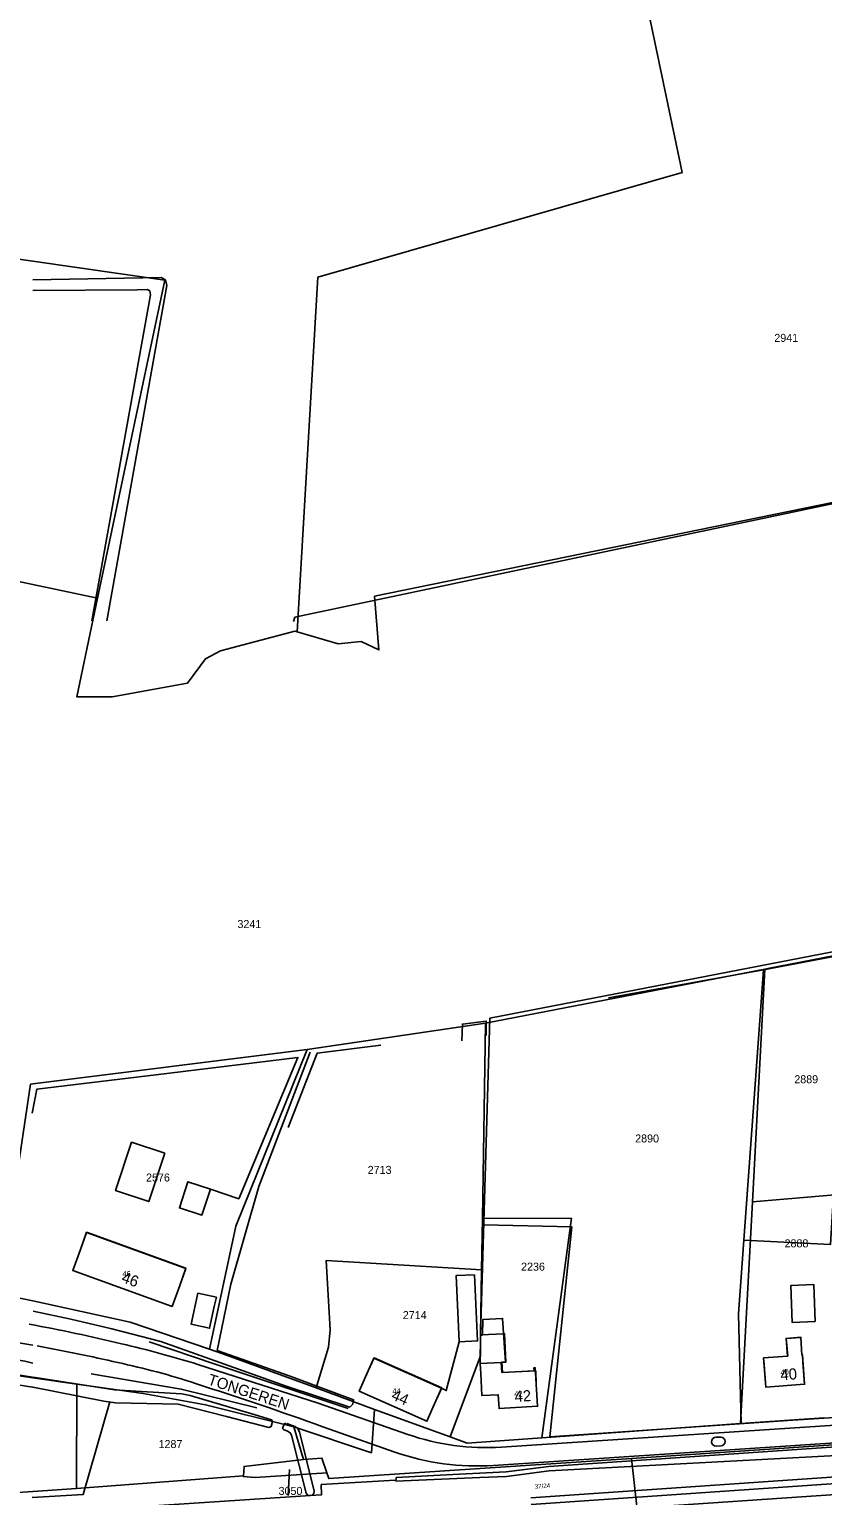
# Model space of a CAD drawing. Extents: x 148816 to 151297, y 399515 to 402500.
# Drawn here: x 148999.2 to 149177.6, y 400053.3 to 400383 of the extents above; entities that cross this region are included whole.
import ezdxf

# ---------------------------------------------------------------- set-up
doc = ezdxf.new("R2010")
doc.units = 0
for name, color, linetype in [('B01 Hoofdgebouw  [D] Norm', 7, 'Continuous'), ('B01 Hoofdgebouw  [T] Norm', 7, 'Continuous'), ('B01 hoofgebouw', 7, 'Continuous'), ('B02 Bijgebouw  [D] Norm', 7, 'Continuous'), ('B02 Bijgebouw  [T] Norm', 7, 'Continuous'), ('B07 Tussenmuur  [D] Norm', 7, 'Continuous'), ('G01 perceelsgrens', 7, 'Continuous'), ('Q01 Spoorrail  [D] Norm', 7, 'Continuous'), ('Q05 Bomenrij  [D] Gem', 7, 'Continuous'), ('T01 Muur  [D] Gem', 7, 'Continuous'), ('T04 Haag heg  [D] Gem', 7, 'Continuous'), ('T09 Insteek water  [D] Norm', 7, 'Continuous'), ('T09 Insteek water  [T] Norm', 7, 'Continuous'), ('V00 Kant verharding algemeen  [T] Norm', 7, 'Continuous'), ('Z01 perceelnummer', 7, 'Continuous'), ('Z02 huisnummer', 7, 'Continuous'), ('Z02 Huisnummer  [Tekst] Norm', 7, 'Continuous'), ('Z06 straatnaam', 7, 'Continuous'), ('Z19 Overige Tekst  [Tekst] Gem', 7, 'Continuous')]:
    doc.layers.add(name, color=color, linetype=linetype)

msp = doc.modelspace()

# ---------------------------------------------------------------- linework, layer by layer
at = {"layer": 'B01 Hoofdgebouw  [D] Norm'}
for p, q in [((149012.08, 400112.56), (149010.67, 400108.68)), ((149012.08, 400112.56), (149034.42, 400104.45)), ((149034.42, 400104.45), (149033.01, 400100.57)), ((149076.68, 400084.22), (149075.41, 400081.37)), ((149091.88, 400077.47), (149076.68, 400084.22)), ((149105.32, 400083.28), (149100.59, 400083.04)), ((149100.59, 400083.04), (149100.7, 400080.81)), ((149105.43, 400080.98), (149105.32, 400083.28)), ((149113.08, 400081.37), (149105.43, 400080.98)), ((149113.08, 400081.37), (149113.17, 400078.42)), ((149091.88, 400077.47), (149090.61, 400074.62))]:
    msp.add_line(p, q, dxfattribs=at)
at = {"layer": 'B01 Hoofdgebouw  [T] Norm'}
for p, q in [((149010.67, 400108.68), (149008.96, 400103.98)), ((149008.96, 400103.98), (149031.3, 400095.87)), ((149031.3, 400095.87), (149033.01, 400100.57)), ((149036.66, 400096.77), (149035.57, 400091.89)), ((149039.71, 400090.97), (149040.79, 400095.85)), ((149035.57, 400091.89), (149039.71, 400090.97)), ((149075.41, 400081.37), (149073.38, 400076.8)), ((149100.7, 400080.81), (149100.96, 400075.82)), ((149073.38, 400076.8), (149088.58, 400070.05)), ((149113.49, 400073.43), (149113.17, 400078.42)), ((149088.58, 400070.05), (149090.61, 400074.62)), ((149100.96, 400075.82), (149104.64, 400076.01)), ((149104.64, 400076.01), (149104.83, 400072.88)), ((149104.83, 400072.88), (149113.49, 400073.43))]:
    msp.add_line(p, q, dxfattribs=at)
msp.add_lwpolyline([(149164.77, 400077.73), (149164.3, 400084.3), (149169.71, 400084.7), (149169.34, 400088.67), (149172.63, 400088.97), (149172.92, 400084.94), (149173.04, 400084.95), (149173.51, 400078.37), (149164.77, 400077.73)], dxfattribs=at)
at = {"layer": 'B01 hoofgebouw'}
for points in [[(149010.67, 400108.68), (149012.05, 400112.47), (149034.39, 400104.36), (149033.01, 400100.57)], [(149010.67, 400108.68), (149008.96, 400103.98), (149031.3, 400095.87), (149033.01, 400100.57)], [(149036.66, 400096.77), (149035.57, 400091.89), (149039.71, 400090.97), (149040.79, 400095.85)], [(149100.7, 400080.81), (149100.59, 400082.92), (149100.65, 400089.47), (149106.05, 400089.74), (149106.37, 400083.38), (149105.44, 400083.33), (149105.56, 400081.03), (149112.7, 400081.39), (149112.66, 400082.09), (149112.93, 400082.1), (149113.17, 400078.42)], [(149173.15, 400083.36), (149173.04, 400084.95), (149172.92, 400084.94), (149172.63, 400088.91), (149169.34, 400088.67), (149169.63, 400084.69), (149164.3, 400084.3), (149164.41, 400082.72)], [(149075.41, 400081.37), (149076.71, 400084.29), (149091.91, 400077.54), (149090.61, 400074.62)], [(149164.41, 400082.72), (149164.77, 400077.73), (149173.51, 400078.37), (149173.15, 400083.36)], [(149075.41, 400081.37), (149073.38, 400076.8), (149088.58, 400070.05), (149090.61, 400074.62)], [(149100.7, 400080.81), (149100.96, 400075.82), (149104.64, 400076.01), (149104.83, 400072.88), (149113.49, 400073.43), (149113.17, 400078.42)]]:
    msp.add_lwpolyline(points, dxfattribs=at)
at = {"layer": 'B02 Bijgebouw  [D] Norm'}
for p, q in [((149037.12, 400098.87), (149036.65, 400096.77)), ((149037.12, 400098.87), (149041.26, 400097.95)), ((149041.26, 400097.95), (149040.79, 400095.85))]:
    msp.add_line(p, q, dxfattribs=at)
for points in [[(149096.47, 400155.62), (149096.59, 400159.35), (149101.95, 400160.04), (149101.9, 400156.82)], [(149105.32, 400083.28), (149106.28, 400083.32), (149105.61, 400093.16), (149101.14, 400092.9), (149101.07, 400089.42), (149100.67, 400089.4), (149100.59, 400083.04)]]:
    msp.add_lwpolyline(points, dxfattribs=at)
for points in [[(149029.69, 400130.3), (149026.06, 400119.43), (149018.58, 400121.92), (149022.2, 400132.8)], [(149039.93, 400122.27), (149038.02, 400116.39), (149032.95, 400118.03), (149034.86, 400123.91)], [(149099.31, 400102.99), (149099.98, 400088.11), (149095.82, 400087.92), (149095.14, 400102.8)]]:
    msp.add_lwpolyline(points, close=True, dxfattribs=at)
at = {"layer": 'B02 Bijgebouw  [T] Norm'}
msp.add_lwpolyline([(149175.89, 400092.47), (149175.6, 400100.77), (149170.43, 400100.59), (149170.71, 400092.29), (149175.89, 400092.47)], dxfattribs=at)
at = {"layer": 'B07 Tussenmuur  [D] Norm'}
for p, q in [((149154.69, 400066.48), (149153.61, 400066.44)), ((149154.69, 400066.48), (149153.61, 400066.44)), ((149154.73, 400064.5), (149153.61, 400064.44)), ((149154.73, 400064.5), (149153.61, 400064.44))]:
    msp.add_line(p, q, dxfattribs=at)
for centre, radius, start, end in [((149153.61, 400065.44), 1, 90.0163, 269.9837), ((149153.61, 400065.44), 1, 90.0163, 269.9837), ((149154.64, 400065.49), 0.992, 275.0052, 87.2516), ((149154.64, 400065.49), 0.992, 275.0052, 87.2516)]:
    msp.add_arc(centre, radius, start, end, dxfattribs=at)
at = {"layer": 'G01 perceelsgrens'}
for points in [[(149059.4, 400247.54), (149064.08, 400327.27), (149146, 400350.87), (149136.54, 400395.98)], [(148989.86, 400332.36), (149000, 400330.91)], [(149000, 400330.91), (149029.68, 400326.65), (149014.54, 400255.12)], [(149076.82, 400255.6), (149186.38, 400278.02)], [(148929.83, 400222.15), (148963.68, 400221), (148970.11, 400264.48), (149000, 400258.18)], [(149000, 400258.18), (149014.54, 400255.12)], [(149059.4, 400247.54), (149058.91, 400247.69), (149042.21, 400243.25), (149038.8, 400241.51), (149034.76, 400236.01), (149017.79, 400232.94), (149009.85, 400232.95), (149014.54, 400255.12)], [(149059.4, 400247.54), (149068.65, 400244.84), (149073.84, 400245.35), (149077.81, 400243.47), (149076.82, 400255.6)], [(149164.59, 400171.73), (149165.27, 400171.86), (149184.93, 400175.67)], [(149101.74, 400159.55), (149164.59, 400171.73)], [(149161.76, 400119.39), (149164.59, 400171.73)], [(149061.66, 400153.61), (149101.74, 400159.55)], [(149101.06, 400115.62), (149101.74, 400159.55)], [(149000, 400145.93), (149061.66, 400153.61)], [(149039.68, 400086.23), (149045.66, 400113.89), (149061.66, 400153.61)], [(148992.37, 400098.51), (148999.47, 400145.87), (149000, 400145.93)], [(149159.07, 400069.51), (149161.76, 400119.39)], [(149161.76, 400119.39), (149181.22, 400121.02)], [(149100.88, 400104.1), (149101.06, 400115.62)], [(149101.06, 400115.62), (149121.11, 400115.68)], [(149114.46, 400066.33), (149121.11, 400115.68)], [(149063.66, 400077.54), (149066.45, 400086.73), (149066.81, 400090.59), (149065.93, 400106.16), (149100.88, 400104.1)], [(149100.65, 400089.47), (149100.88, 400104.1)], [(148992.37, 400098.51), (148995.3, 400098.12), (149000, 400097.1)], [(149000, 400097.1), (149021.86, 400092.33), (149039.68, 400086.23)], [(148940.34, 400090.58), (148941.69, 400090.63), (148963.51, 400089.96), (148984.3, 400088.02), (148984.81, 400082.04), (149000, 400079.84)], [(149093.83, 400066.52), (149100.61, 400084.79), (149100.65, 400089.47)], [(149039.68, 400086.23), (149042.68, 400085.21), (149063.66, 400077.54)], [(149000, 400079.84), (149009.91, 400078.41)], [(149009.78, 400054.96), (149009.91, 400078.41)], [(149009.91, 400078.41), (149024.82, 400076.26), (149038.83, 400073.71), (149058.69, 400068.78)], [(149063.66, 400077.54), (149076.84, 400072.72)], [(149134.62, 400061.65), (149206.52, 400066.52), (149335.42, 400075.13), (149370.7, 400075.72), (149405.93, 400074.91), (149434.14, 400073.21), (149462.22, 400070.63), (149506.14, 400065.44), (149531.96, 400061.45), (149557.59, 400056.16), (149609.02, 400042.67), (149626.93, 400037.04), (149646.73, 400030.71), (149669.32, 400022.39), (149727.34, 400000)], [(149058.69, 400068.78), (149076.1, 400062.97), (149076.84, 400072.72)], [(149076.84, 400072.72), (149093.83, 400066.52)], [(149159.07, 400069.51), (149177.82, 400070.85)], [(149058.69, 400068.78), (149060.84, 400061.43)], [(149093.83, 400066.52), (149097.63, 400065.13), (149114.46, 400066.33)], [(149114.46, 400066.33), (149159.07, 400069.51)], [(149047.32, 400057.75), (149047.5, 400059.89), (149060.84, 400061.43)], [(149060.84, 400061.43), (149065, 400061.75), (149066.1, 400058.47)], [(149066.1, 400058.47), (149066.54, 400057.15), (149134.62, 400061.65)], [(149134.62, 400061.65), (149136.89, 400040.82)], [(149009.78, 400054.96), (149011.75, 400055.09), (149047.32, 400057.75)], [(149066.1, 400058.47), (149049.97, 400057.43), (149047.31, 400057.6), (149047.32, 400057.75)], [(148955.67, 400051.25), (149000, 400054.29)], [(149000, 400054.29), (149009.78, 400054.96)]]:
    msp.add_lwpolyline(points, dxfattribs=at)
at = {"layer": 'Q01 Spoorrail  [D] Norm'}
for p, q in [((149244.15, 400061.92), (149111.93, 400052.84)), ((149244.25, 400060.42), (149112.03, 400051.34)), ((149112.13, 400048.95), (149244.3, 400057.93))]:
    msp.add_line(p, q, dxfattribs=at)
at = {"layer": 'Q05 Bomenrij  [D] Gem'}
for points in [[(149026.12, 400087.89), (149041.23, 400082.83), (149070.92, 400072.89)], [(149013.08, 400080.73), (149033.34, 400077.27), (149050.38, 400073.07)]]:
    msp.add_lwpolyline(points, dxfattribs=at)
msp.add_arc((148899.23, 399639.61), 454.81, 77.1998, 79.0791, dxfattribs=at)
at = {"layer": 'T01 Muur  [D] Gem'}
msp.add_lwpolyline([(149095.82, 400087.92), (149092.93, 400076.94), (149091.88, 400077.47)], dxfattribs=at)
at = {"layer": 'T04 Haag heg  [D] Gem'}
for p, q in [((149183.26, 400277.11), (149058.92, 400250.85)), ((149058.92, 400250.85), (149058.57, 400249.84))]:
    msp.add_line(p, q, dxfattribs=at)
for points in [[(149100.67, 400089.4), (149102.76, 400160.72), (149184.45, 400176.47), (149213.34, 400181.54), (149230.37, 400184.9), (149230.4, 400207.75), (149274.22, 400217.61)], [(149101.35, 400114.18), (149121.21, 400113.74), (149116.22, 400066.53), (149170.86, 400070.33), (149223.51, 400073.67), (149227.15, 400093.05), (149231.22, 400117.66), (149242.02, 400185.6), (149222.5, 400181.52), (149213.57, 400179.71), (149203.75, 400086.74), (149202.9, 400072.46)], [(149164.24, 400171.58), (149183.21, 400175.15), (149179.33, 400109.76), (149159.83, 400110.73)], [(149164.24, 400171.58), (149129.44, 400165.23)], [(149164.24, 400171.58), (149159.83, 400110.8), (149158.65, 400094.22), (149159.28, 400069.54)], [(149078.24, 400154.59), (149063.89, 400152.78), (149057.43, 400136.11)], [(148999.87, 400139.33), (149000.86, 400144.71), (149027.67, 400147.98), (149059.58, 400151.86), (149046.3, 400120.09), (149039.93, 400122.27)], [(148999.82, 400052.92), (149011.27, 400053.56), (149017.32, 400074.39)], [(149081.42, 400056.79), (149064.82, 400055.81), (149064.92, 400053.53), (149062.43, 400053.37), (148999.93, 400049.21)]]:
    msp.add_lwpolyline(points, dxfattribs=at)
at = {"layer": 'T09 Insteek water  [D] Norm'}
for p, q in [((148984.12, 400080.23), (148999.94, 400077.72)), ((148985.35, 400082.22), (148999.9, 400079.99))]:
    msp.add_line(p, q, dxfattribs=at)
msp.add_lwpolyline([(149062.37, 400153.03), (149050.82, 400122.84), (149044.52, 400100.87), (149041.46, 400085.95)], dxfattribs=at)
at = {"layer": 'T09 Insteek water  [T] Norm'}
for p, q in [((149030.13, 400325.43), (149016.64, 400250)), ((149327.08, 400074.18), (149115.98, 400059.9)), ((149327.35, 400070.19), (149116.11, 400058.91)), ((149081.6, 400056.58), (149081.65, 400057.43))]:
    msp.add_line(p, q, dxfattribs=at)
for points in [[(149000, 400326.73), (149028.81, 400327.24), (149029.83, 400326.69), (149030.13, 400325.43)], [(149013.28, 400250), (149026.42, 400323.36), (149026.33, 400324.22), (149025.7, 400324.52), (149023.43, 400324.49), (149000, 400324.27)], [(149041.46, 400085.95), (149057.59, 400080.28), (149072.11, 400074.87), (149071.96, 400073.9), (149071.23, 400073.24), (149056.98, 400077.97), (149040.95, 400083.64), (149028.74, 400087.97), (149017.77, 400090.83), (149008.52, 400093.02), (149000.04, 400094.79)], [(149000.1, 400079.95), (149018.34, 400077.13), (149024.43, 400076.73), (149033.52, 400076.2), (149035.4, 400075.82), (149044.19, 400073.22), (149050.74, 400071.3), (149053.66, 400070.39), (149053.89, 400070.01), (149053.58, 400068.89), (149053.03, 400068.66), (149043.5, 400071.11), (149032.63, 400073.92), (149018.54, 400074.21), (149015.98, 400074.54), (149010.26, 400075.68), (149000.01, 400077.7)], [(149057.11, 400069.55), (149058.89, 400068.89), (149059.5, 400068.49), (149059.91, 400067.68), (149063.22, 400054.31), (149063.17, 400053.78), (149062.84, 400053.45), (149062.28, 400053.37), (149061.77, 400053.4), (149061.44, 400053.88), (149058.13, 400066.92), (149057.85, 400067.47), (149057.27, 400067.8), (149056.35, 400068.18), (149056.15, 400068.41), (149056.53, 400069.45), (149056.96, 400069.65)], [(149115.98, 400059.9), (149106.38, 400058.66), (149094.45, 400058.09), (149081.65, 400057.43)], [(149116.11, 400058.91), (149106.47, 400057.66), (149100.51, 400057.38), (149081.6, 400056.58)]]:
    msp.add_lwpolyline(points, dxfattribs=at)
at = {"layer": 'V00 Kant verharding algemeen  [T] Norm'}
for p, q in [((149064.12, 400074.11), (149037.08, 400082.83)), ((149339.73, 400079.69), (149105.33, 400064.23)), ((149084.31, 400067.08), (149064.12, 400074.11)), ((149339.98, 400075.69), (149103.55, 400060.11)), ((149065.19, 400068.83), (149066.46, 400068.34)), ((149081.36, 400063.13), (149066.46, 400068.34))]:
    msp.add_line(p, q, dxfattribs=at)
for centre, radius, start, end in [((148916.81, 399630.04), 464.62, 79.6856, 82.4384), ((148925.56, 399695.03), 403.62, 76.4774, 79.4879), ((148935.88, 399724.83), 367.94, 76.9288, 79.8146), ((148967.12, 399857.87), 235.59, 72.7241, 77.043), ((148985.69, 399924.28), 162.43, 71.7383, 78.1341), ((148801.76, 399339.14), 775.78, 70.14978, 72.38037), ((149101.85, 400117.46), 53.34, 250.8106, 273.7431), ((149099.87, 400116.11), 56.12, 250.7543, 273.7672)]:
    msp.add_arc(centre, radius, start, end, dxfattribs=at)
at = {"layer": 'Z01 perceelnummer'}
msp.add_lwpolyline([(149057.4, 400053.38), (149057.73, 400059.23)], dxfattribs=at)

# ---------------------------------------------------------------- texts
for s, p in [('2941', (149166.7, 400312.75)), ('3241', (149046, 400180.95)), ('2889', (149171.2, 400146.05)), ('2890', (149135.42, 400132.74)), ('2576', (149025.45, 400123.95)), ('2713', (149075.28, 400125.67)), ('2888', (149169.01, 400109.15)), ('2236', (149109.76, 400103.91)), ('2714', (149083.17, 400093.02)), ('1287', (149028.26, 400064.02)), ('3050', (149055.24, 400053.48))]:
    msp.add_text(s, height=1.8, dxfattribs=at).set_placement(p)
at = {"layer": 'Z02 huisnummer'}
for s, rotation, p in [('46', 340.061, (149019.74, 400101.4)), ('40', 4.1877, (149168.17, 400079.23)), ('44', 336.0491, (149080.39, 400075.05)), ('42', 3.6121, (149108.38, 400074.36))]:
    msp.add_text(s, height=2.5, rotation=rotation, dxfattribs=at).set_placement(p)
at = {"layer": 'Z02 Huisnummer  [Tekst] Norm'}
for s, p in [('46', (149020.15, 400102.58)), ('40', (149168.1, 400080.48)), ('44', (149080.84, 400076.23)), ('42', (149108.24, 400075.6))]:
    msp.add_text(s, height=1.25, dxfattribs=at).set_placement(p)
at = {"layer": 'Z06 straatnaam'}
msp.add_text('TONGEREN', height=2.5, rotation=341.9999, dxfattribs=at).set_placement((149039.11, 400078.39))
at = {"layer": 'Z19 Overige Tekst  [Tekst] Gem'}
msp.add_text('37/24', height=1, rotation=4.0025, dxfattribs=at).set_placement((149112.88, 400054.87))

doc.saveas('drawing.dxf')
